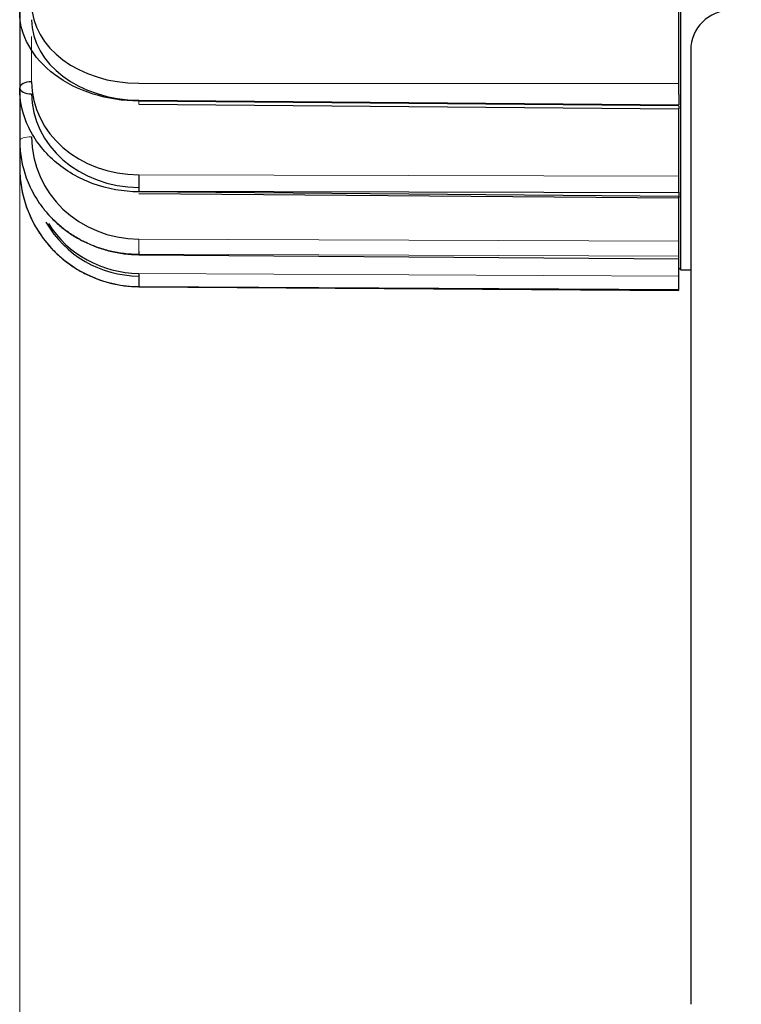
# Model space of a CAD drawing. Header units: inches. Extents: x 0 to 29700, y -16 to 21000.
# Tile 297 of 376: x 18364 to 18545, y 15245 to 15491. Entities that reach past the tile are written whole.
import ezdxf

# ---------------------------------------------------------------- set-up
doc = ezdxf.new("R2010")
doc.units = ezdxf.units.IN
doc.layers.add('254', color=7, linetype='Continuous', true_color=0xffffff)
doc.styles.add('latin_extended', font='simplex.shx')
doc.dimstyles.get("Standard").update_dxf_attribs({"dimtxt": 0.18, "dimasz": 0.18, "dimexe": 0.18, "dimexo": 0.0625, "dimgap": 0.09, "dimtad": 0, "dimtih": 1, "dimtoh": 1, "dimdec": 4, "dimzin": 0, "dimdsep": 46, "dimtxsty": 'Standard', "dimcen": 0.09, "dimadec": 0, "dimazin": 0, "dimtfac": 1, "dimtdec": 4, "dimtofl": 0, "dimtmove": 0, "dimatfit": 3, "dimfxl": 1, "dimtolj": 1, "dimtzin": 0, "dimarcsym": 0})

# ---------------------------------------------------------------- blocks, each defined once
blk = doc.blocks.new('_U5')
at = {"layer": '254', "color": 3, "linetype": 'Continuous', "lineweight": 13, "transparency": 16777216}
for p, q in [((27220.43, 17368.72), (27220.43, 13173.69)), ((18363.86, 15513.19), (18363.86, 13173.69)), ((18538.86, 13223.69), (27045.43, 13223.69))]:
    blk.add_line(p, q, dxfattribs=at)
at = {"layer": '254', "color": 3, "transparency": 16777216}
for points in [[(18538.86, 13252.86), (18538.86, 13194.52), (18363.86, 13223.69)], [(27045.43, 13194.52), (27045.43, 13252.86), (27220.43, 13223.69)]]:
    blk.add_solid(points, dxfattribs=at)
at = {"layer": 'Defpoints', "color": 0, "transparency": 16777216}
for p in [(27220.43, 17418.72), (18363.86, 15563.19), (27220.43, 13223.69)]:
    blk.add_point(p, dxfattribs=at)
at = {"layer": '254', "color": 2, "lineweight": 13, "transparency": 16777216, "insert": (22483.81, 13486.19), "char_height": 175, "attachment_point": 1, "style": 'latin_extended'}
blk.add_mtext('\\A1;8857', dxfattribs=at)

msp = doc.modelspace()

# ---------------------------------------------------------------- linework, layer by layer
at = {"layer": '254', "color": 2, "linetype": 'Continuous', "lineweight": 25}
for p, q in [((18529.36, 15428.694), (18529.36, 15788.694)), ((18528.86, 15478.013), (18528.86, 15497.899)), ((18363.86, 15493.36), (18363.86, 15474.312)), ((18531.86, 15483.694), (18531.86, 15244.836)), ((18528.86, 15475.375), (18528.86, 15478.009)), ((18363.86, 15474.294), (18363.86, 15474.313)), ((18363.86, 15474.294), (18363.86, 15461.113)), ((18393.679, 15475.435), (18528.86, 15475.375)), ((18528.86, 15472.66), (18528.86, 15475.386)), ((18528.86, 15472.656), (18528.86, 15470.022)), ((18393.671, 15470.186), (18528.86, 15469.029)), ((18528.86, 15469.8), (18393.679, 15470.957)), ((18528.86, 15469.8), (18528.86, 15469.029)), ((18528.86, 15455.287), (18528.86, 15469.037)), ((18363.86, 15461.113), (18363.86, 15461.102)), ((18363.86, 15461.102), (18363.86, 15454.364)), ((18363.86, 15454.364), (18363.86, 15454.361)), ((18528.86, 15452.211), (18528.86, 15455.281)), ((18528.86, 15448.113), (18528.86, 15452.211)), ((18393.672, 15447.83), (18528.86, 15446.711)), ((18393.678, 15448.182), (18393.679, 15448.232)), ((18393.679, 15448.413), (18528.86, 15448.113)), ((18528.86, 15447.113), (18393.679, 15448.232)), ((18528.86, 15448.211), (18528.86, 15447.113)), ((18528.86, 15439.263), (18528.86, 15447.12)), ((18528.86, 15447.113), (18528.86, 15446.711)), ((18528.86, 15435.886), (18528.86, 15439.258)), ((18528.86, 15432.106), (18528.86, 15435.886)), ((18393.679, 15432.52), (18528.86, 15431.488)), ((18528.86, 15431.488), (18528.86, 15432.106)), ((18528.86, 15430.64), (18528.86, 15431.49)), ((18528.86, 15427.114), (18528.86, 15430.64)), ((18528.86, 15429.194), (18529.36, 15428.694)), ((18528.86, 15423.817), (18528.86, 15427.114)), ((18529.36, 15428.694), (18531.86, 15428.694)), ((18393.677, 15424.492), (18528.86, 15423.592)), ((18528.86, 15423.608), (18528.86, 15423.817)), ((18528.86, 15423.608), (18528.86, 15423.608))]:
    msp.add_line(p, q, dxfattribs=at)
at = {"layer": '254', "color": 110, "linetype": 'Continuous', "lineweight": 13}
for p, q in [((18366.842, 15487.169), (18366.842, 15475.812)), ((18528.86, 15470.022), (18393.679, 15471.179)), ((18393.679, 15452.511), (18528.86, 15452.211)), ((18393.679, 15436.412), (18528.86, 15435.886)), ((18393.679, 15432.52), (18393.679, 15432.632)), ((18528.86, 15432.106), (18393.679, 15432.632)), ((18393.679, 15427.843), (18528.86, 15427.114)), ((18393.679, 15424.508), (18393.679, 15424.546)), ((18528.86, 15423.817), (18393.679, 15424.546)), ((18393.677, 15424.492), (18393.679, 15424.508)), ((18393.679, 15424.508), (18528.86, 15423.608))]:
    msp.add_line(p, q, dxfattribs=at)
at = {"layer": '254', "color": 2, "linetype": 'Continuous', "lineweight": 25}
msp.add_arc((18541.86, 15483.694), 10, 90, 180, dxfattribs=at)
for centre, major_axis, ratio, start_param, end_param in [((18393.842, 15495.5), (26.999, 0.245), 0.7431175, 3.1348623, 4.6995981), ((18393.842, 15491.242), (-26.999, 0.245), 0.7431175, 0.0067303, 1.5714661), ((18366.86, 15474.312), (-3, 0), 0.5, 4.7184495, 6.2831853), ((18366.86, 15474.294), (-3, 0), 0.5, 0, 1.5647358), ((18393.842, 15475.894), (26.999, 0.327), 0.8659936, 3.1310973, 4.6958331), ((18393.842, 15472.712), (-26.999, 0.327), 0.8659936, 0.0104954, 1.5752311), ((18393.842, 15462.091), (26.995, 0.529), 0.9510216, 3.1229494, 4.6876852), ((18393.86, 15454.381), (29.96, 1.559), 0.9944924, 3.0898828, 4.6546186), ((18393.697, 15451.011), (0.007, 3), 0.0082786, 1.0472251, 2.6179847), ((18393.842, 15454.03), (-26.956, 1.558), 0.9944855, 0.57998, 1.6221429), ((18393.842, 15454.695), (26.956, 1.558), 0.9944855, 3.6492508, 4.6489213), ((18393.697, 15435.374), (-0.023, -3), 0.003891, 5.4721127, 6.5973411), ((18393.697, 15427.53), (0.016, 3), 0.0066607, 1.4661129, 3.0368725)]:
    msp.add_ellipse(centre, major_axis=major_axis, ratio=ratio, start_param=start_param, end_param=end_param, dxfattribs=at)
at = {"layer": '254', "color": 110, "linetype": 'Continuous', "lineweight": 13}
for centre, major_axis, ratio, start_param, end_param in [((18393.697, 15473.186), (-0.026, -3), 0.0004486, 5.4454476, 6.9958754), ((18366.86, 15461.113), (3, 0), 0.309017, 1.5768569, 3.1415927), ((18393.697, 15435.485), (0.012, 3), 0.0076365, 1.2566703, 2.8274299)]:
    msp.add_ellipse(centre, major_axis=major_axis, ratio=ratio, start_param=start_param, end_param=end_param, dxfattribs=at)
at = {"layer": '254', "color": 2, "linetype": 'Continuous', "lineweight": 25}
for points, knots in [([(18393.679, 15470.957), (18389.766, 15470.988), (18381.956, 15472.204), (18375.339, 15475.54), (18369.826, 15479.682), (18365.41, 15484.635), (18363.86, 15490.452), (18363.86, 15493.359)], [0, 0, 0, 0, 0.25, 0.5, 0.5, 0.75, 1, 1, 1, 1]), ([(18393.679, 15448.232), (18389.766, 15448.263), (18381.956, 15449.667), (18375.339, 15453.545), (18369.826, 15458.364), (18365.41, 15464.129), (18363.86, 15470.905), (18363.86, 15474.294)], [0, 0, 0, 0, 0.25, 0.5, 0.5, 0.75, 1, 1, 1, 1]), ([(18363.86, 15461.102), (18363.86, 15460.423), (18363.886, 15459.729), (18363.995, 15458.312), (18364.078, 15457.59), (18364.31, 15456.123), (18364.459, 15455.379), (18364.827, 15453.872), (18365.048, 15453.111), (18365.567, 15451.579), (18365.865, 15450.808), (18366.547, 15449.266), (18366.929, 15448.495), (18367.784, 15446.961), (18368.255, 15446.198), (18369.292, 15444.693), (18369.856, 15443.951), (18371.081, 15442.499), (18371.741, 15441.788), (18373.157, 15440.414), (18373.914, 15439.749), (18375.522, 15438.479), (18376.373, 15437.874), (18378.168, 15436.738), (18379.111, 15436.207), (18381.084, 15435.235), (18382.114, 15434.794), (18384.251, 15434.017), (18385.358, 15433.681), (18387.068, 15433.266), (18388.225, 15433.02), (18390.005, 15432.745), (18391.824, 15432.571), (18393.057, 15432.525), (18393.679, 15432.52)], [0, 0, 0, 0, 0.0625, 0.0625, 0.125, 0.125, 0.1875, 0.1875, 0.25, 0.25, 0.3125, 0.3125, 0.375, 0.375, 0.4375, 0.4375, 0.5, 0.5, 0.5625, 0.5625, 0.625, 0.625, 0.6875, 0.6875, 0.75, 0.75, 0.8125, 0.8125, 0.875, 0.875, 0.90625, 0.9375, 0.96875, 1, 1, 1, 1]), ([(18363.86, 15454.361), (18363.86, 15453.651), (18363.886, 15452.925), (18363.995, 15451.444), (18364.078, 15450.689), (18364.31, 15449.155), (18364.459, 15448.377), (18364.827, 15446.802), (18365.048, 15446.006), (18365.567, 15444.405), (18365.865, 15443.599), (18366.547, 15441.988), (18366.929, 15441.182), (18367.784, 15439.579), (18368.255, 15438.782), (18369.292, 15437.21), (18369.856, 15436.434), (18371.081, 15434.917), (18371.741, 15434.175), (18373.157, 15432.739), (18373.914, 15432.045), (18375.522, 15430.719), (18376.373, 15430.087), (18378.168, 15428.901), (18379.111, 15428.347), (18381.084, 15427.333), (18382.114, 15426.873), (18384.251, 15426.062), (18385.358, 15425.712), (18387.068, 15425.28), (18388.225, 15425.024), (18390.005, 15424.739), (18391.824, 15424.559), (18393.057, 15424.513), (18393.679, 15424.508)], [0, 0, 0, 0, 0.0625, 0.0625, 0.125, 0.125, 0.1875, 0.1875, 0.25, 0.25, 0.3125, 0.3125, 0.375, 0.375, 0.4375, 0.4375, 0.5, 0.5, 0.5625, 0.5625, 0.625, 0.625, 0.6875, 0.6875, 0.75, 0.75, 0.8125, 0.8125, 0.875, 0.875, 0.90625, 0.9375, 0.96875, 1, 1, 1, 1])]:
    msp.add_open_spline(points, degree=3, knots=knots, dxfattribs=at)
at = {"layer": '254', "color": 110, "linetype": 'Continuous', "lineweight": 13}
msp.add_open_spline([(18393.679, 15432.632), (18393.057, 15432.635), (18391.824, 15432.676), (18390.005, 15432.845), (18388.225, 15433.113), (18387.068, 15433.356), (18385.358, 15433.765), (18384.251, 15434.098), (18382.114, 15434.868), (18381.084, 15435.306), (18379.111, 15436.272), (18378.168, 15436.8), (18376.373, 15437.93), (18375.522, 15438.532), (18373.914, 15439.797), (18373.157, 15440.459), (18371.741, 15441.829), (18371.081, 15442.537), (18369.856, 15443.985), (18369.292, 15444.726), (18368.255, 15446.227), (18367.784, 15446.988), (18366.929, 15448.518), (18366.547, 15449.288), (18365.865, 15450.828), (18365.567, 15451.597), (18365.048, 15453.127), (18364.827, 15453.888), (18364.459, 15455.393), (18364.31, 15456.137), (18364.078, 15457.603), (18363.995, 15458.324), (18363.886, 15459.74), (18363.86, 15460.435), (18363.86, 15461.113)], degree=3, knots=[0, 0, 0, 0, 0.03125, 0.0625, 0.09375, 0.125, 0.125, 0.1875, 0.1875, 0.25, 0.25, 0.3125, 0.3125, 0.375, 0.375, 0.4375, 0.4375, 0.5, 0.5, 0.5625, 0.5625, 0.625, 0.625, 0.6875, 0.6875, 0.75, 0.75, 0.8125, 0.8125, 0.875, 0.875, 0.9375, 0.9375, 1, 1, 1, 1], dxfattribs=at)

# ---------------------------------------------------------------- dimensions: what is measured, and where the dimension line sits
at = {"layer": '254', "color": 2, "linetype": 'Continuous', "lineweight": 13}
dim = msp.add_linear_dim(base=(27220.427, 13223.692), p1=(18363.86, 15563.186), p2=(27220.427, 17418.716), dimstyle='Standard', override={"dimscale": 50, "dimtxt": 3.5, "dimasz": 3.5, "dimexe": 1, "dimexo": 1, "dimgap": 1.75, "dimtad": 1, "dimtih": 1, "dimtoh": 0, "dimdec": 0, "dimlfac": 1, "dimzin": 8, "dimdsep": 46, "dimlunit": 2, "dimtxsty": 'latin_extended', "dimsah": 1, "dimse1": 0, "dimse2": 0, "dimsd1": 0, "dimsd2": 0, "dimclrd": 3, "dimclre": 3, "dimclrt": 2, "dimtol": 0, "dimtm": -0.1, "dimtfac": 0.714286, "dimtdec": 3, "dimtofl": 1, "dimtmove": 0, "dimtzin": 8, "dimlwd": 13, "dimlwe": 13}, dxfattribs=at)
dim.commit()
dim.dimension.update_dxf_attribs({"geometry": '_U5', "text_midpoint": (22792.144, 13223.692), "dimtype": 160})

doc.saveas('drawing.dxf')
